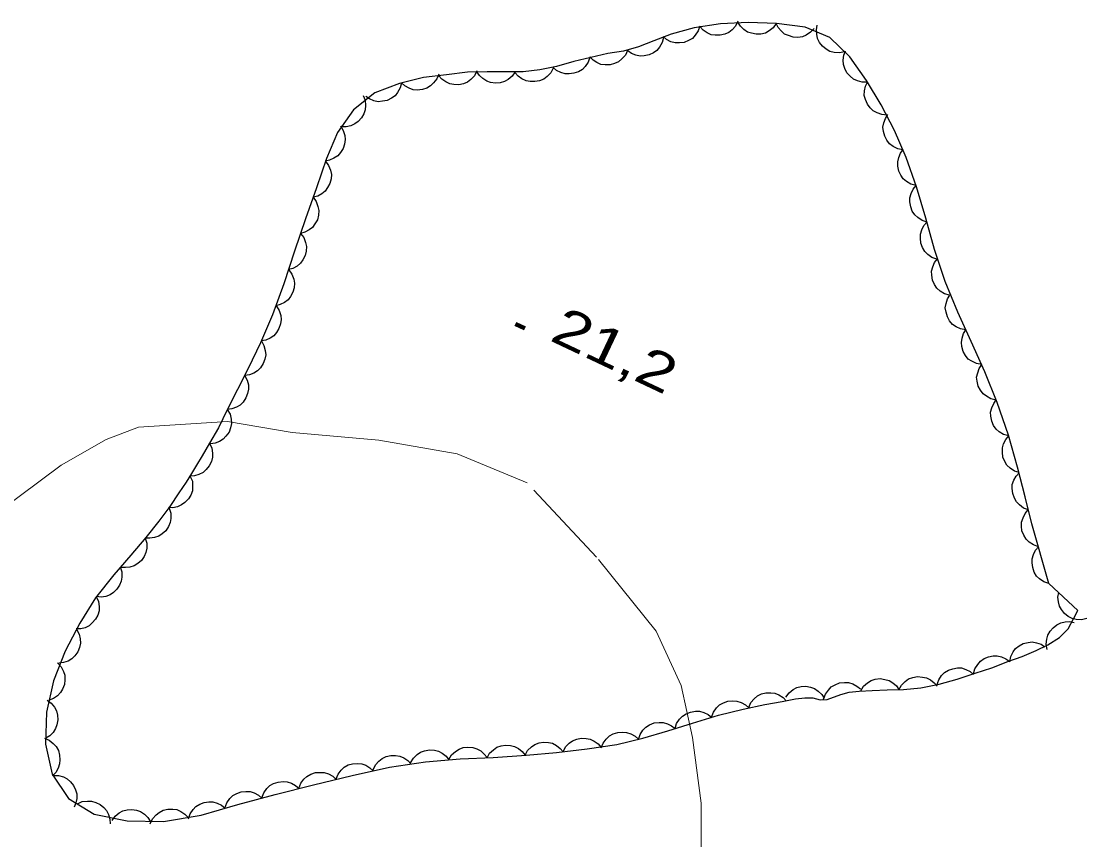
# Model space of a CAD drawing. Extents: x 356765 to 358572, y 5103174 to 5104650.
# Drawn here: x 358205.91 to 358247.73, y 5104016.88 to 5104049.01 of the extents above; entities that cross this region are included whole.
import ezdxf

# ---------------------------------------------------------------- set-up
doc = ezdxf.new("R2010")
doc.units = 0
doc.header["$LTSCALE"] = 0.6
doc.linetypes.add('DOT_DASHED', pattern=[7.7, 5, -1.2, 0.3, -1.2])
doc.linetypes.add('LONG_DASHED', pattern=[7.5, 6, -1.5])
for name, color, linetype, lineweight in [('2', 7, 'Continuous', 13), ('3', 7, 'Continuous', 140), ('44', 7, 'Continuous', 25)]:
    doc.layers.add(name, color=color, linetype=linetype, lineweight=lineweight)

msp = doc.modelspace()

# ---------------------------------------------------------------- linework, layer by layer
at = {"layer": '2', "linetype": 'LONG_DASHED'}
msp.add_lwpolyline([(358231.97, 5103985.83), (358232.45, 5103989.14), (358232.72, 5103991.38), (358233.14, 5103996.71), (358232.21, 5104004.59), (358231.9, 5104006.16), (358231.9, 5104007.55), (358232.21, 5104009.17), (358232.45, 5104012.42), (358232.6, 5104015.51), (358232.59, 5104018.31), (358232.25, 5104020.89), (358231.81, 5104022.93), (358230.83, 5104025.07), (358228.49, 5104027.97), (358225.76, 5104030.89), (358223.02, 5104032.03), (358219.94, 5104032.56), (358216.54, 5104032.87), (358214, 5104033.3), (358210.5, 5104033.07), (358209.23, 5104032.59), (358207.47, 5104031.58), (358204.73, 5104029.54)], dxfattribs=at)
at = {"layer": '3'}
msp.add_line((358225.3, 5104037.13), (358225.67, 5104036.96), dxfattribs=at)
at = {"layer": '44', "linetype": 'DOT_DASHED'}
for points in [[(358246.25, 5104026.94), (358245.58, 5104029.28), (358245.32, 5104030.34), (358245.02, 5104031.51), (358244.66, 5104032.76), (358244.22, 5104034.04), (358243.73, 5104035.25), (358243.2, 5104036.44), (358242.67, 5104037.59), (358242.17, 5104038.79), (358241.75, 5104040.05), (358241.42, 5104041.28), (358241.05, 5104042.51), (358240.64, 5104043.66), (358240.19, 5104044.72), (358239.66, 5104045.73), (358239.09, 5104046.68), (358238.43, 5104047.61), (358237.65, 5104048.37), (358236.68, 5104048.78), (358235.55, 5104048.93), (358234.44, 5104048.96), (358233.35, 5104048.91), (358232.32, 5104048.76), (358231.42, 5104048.5), (358230.74, 5104048.24), (358230.13, 5104048.01), (358229.54, 5104047.84), (358228.93, 5104047.74), (358228.27, 5104047.59), (358227.6, 5104047.43), (358226.92, 5104047.24), (358226.26, 5104047.11), (358225.61, 5104047.03), (358224.92, 5104047.03), (358224.19, 5104047.03), (358223.42, 5104047.01), (358222.6, 5104046.91), (358221.7, 5104046.8), (358220.75, 5104046.57), (358219.79, 5104046.2), (358218.94, 5104045.54), (358218.32, 5104044.65), (358217.88, 5104043.62), (358217.49, 5104042.47), (358217.06, 5104041.25), (358216.63, 5104039.98), (358216.21, 5104038.7), (358215.77, 5104037.49), (358215.29, 5104036.38), (358214.81, 5104035.38), (358214.39, 5104034.55), (358213.99, 5104033.76), (358213.64, 5104033.05), (358213.29, 5104032.44), (358213, 5104031.95), (358212.78, 5104031.58), (358212.59, 5104031.25), (358212.38, 5104030.91), (358212.09, 5104030.5), (358211.73, 5104029.96), (358211.3, 5104029.38), (358210.79, 5104028.74), (358210.21, 5104028.05), (358209.54, 5104027.28), (358208.82, 5104026.37), (358208.2, 5104025.38), (358207.63, 5104024.28), (358207.17, 5104023.12), (358206.9, 5104021.88), (358206.86, 5104020.63), (358207.12, 5104019.45), (358207.76, 5104018.49), (358208.76, 5104017.88), (358210.06, 5104017.62), (358211.49, 5104017.59), (358212.97, 5104017.84), (358214.41, 5104018.26), (358215.87, 5104018.65), (358217.38, 5104019.03), (358218.9, 5104019.4), (358220.36, 5104019.72), (358221.77, 5104019.94), (358223.14, 5104020.05), (358224.43, 5104020.11), (358225.72, 5104020.2), (358226.92, 5104020.3), (358228.12, 5104020.44), (358229.28, 5104020.62), (358230.3, 5104020.86), (358231.28, 5104021.15), (358232.26, 5104021.45), (358233.28, 5104021.76), (358234.24, 5104022), (358235.09, 5104022.18), (358235.78, 5104022.3), (358236.3, 5104022.41), (358236.66, 5104022.45), (358236.98, 5104022.44), (358237.27, 5104022.37), (358237.54, 5104022.38)], [(358237.54, 5104022.38), (358238.08, 5104022.58), (358238.4, 5104022.67), (358238.8, 5104022.71), (358239.31, 5104022.74), (358239.9, 5104022.76), (358240.54, 5104022.78), (358241.22, 5104022.84), (358241.94, 5104022.98), (358242.65, 5104023.18), (358243.35, 5104023.41), (358244, 5104023.63), (358244.63, 5104023.87), (358245.2, 5104024.07), (358245.74, 5104024.3), (358246.21, 5104024.53), (358246.66, 5104024.82), (358247, 5104025.16), (358247.23, 5104025.57), (358247.38, 5104025.88), (358246.25, 5104026.94)]]:
    msp.add_lwpolyline(points, dxfattribs=at)
at = {"layer": '44'}
for points in [[(358232.54, 5104048.82), (358232.48, 5104048.63), (358232.36, 5104048.46), (358232.25, 5104048.34), (358232.1, 5104048.25), (358231.93, 5104048.18), (358231.74, 5104048.16), (358231.58, 5104048.16), (358231.41, 5104048.21), (358231.24, 5104048.29), (358231.1, 5104048.41)], [(358234.04, 5104049.01), (358233.94, 5104048.82), (358233.81, 5104048.67), (358233.68, 5104048.57), (358233.52, 5104048.5), (358233.34, 5104048.46), (358233.15, 5104048.46), (358232.99, 5104048.48), (358232.83, 5104048.56), (358232.67, 5104048.66), (358232.55, 5104048.79)], [(358235.54, 5104048.93), (358235.42, 5104048.76), (358235.26, 5104048.64), (358235.12, 5104048.55), (358234.94, 5104048.51), (358234.76, 5104048.5), (358234.57, 5104048.54), (358234.42, 5104048.59), (358234.27, 5104048.69), (358234.14, 5104048.82), (358234.04, 5104048.97)], [(358237.03, 5104048.73), (358236.89, 5104048.58), (358236.72, 5104048.47), (358236.57, 5104048.4), (358236.39, 5104048.38), (358236.21, 5104048.39), (358236.02, 5104048.45), (358235.87, 5104048.51), (358235.74, 5104048.63), (358235.62, 5104048.77), (358235.54, 5104048.93)], [(358238.22, 5104047.81), (358238.02, 5104047.77), (358237.81, 5104047.79), (358237.65, 5104047.83), (358237.5, 5104047.91), (358237.36, 5104048.03), (358237.24, 5104048.18), (358237.16, 5104048.33), (358237.13, 5104048.5), (358237.12, 5104048.68), (358237.15, 5104048.86)], [(358231.11, 5104048.38), (358231.06, 5104048.18), (358230.96, 5104048), (358230.86, 5104047.87), (358230.72, 5104047.77), (358230.55, 5104047.69), (358230.36, 5104047.65), (358230.2, 5104047.64), (358230.03, 5104047.68), (358229.86, 5104047.75), (358229.71, 5104047.85)], [(358229.7, 5104047.87), (358229.62, 5104047.68), (358229.48, 5104047.53), (358229.35, 5104047.42), (358229.19, 5104047.35), (358229.02, 5104047.3), (358228.82, 5104047.3), (358228.66, 5104047.32), (358228.5, 5104047.39), (358228.35, 5104047.49), (358228.22, 5104047.62)], [(358239.13, 5104046.62), (358238.92, 5104046.62), (358238.73, 5104046.67), (358238.57, 5104046.74), (358238.44, 5104046.85), (358238.32, 5104046.99), (358238.24, 5104047.16), (358238.18, 5104047.32), (358238.17, 5104047.49), (358238.2, 5104047.68), (358238.26, 5104047.85)], [(358228.22, 5104047.6), (358228.16, 5104047.41), (358228.04, 5104047.24), (358227.93, 5104047.12), (358227.78, 5104047.03), (358227.6, 5104046.97), (358227.41, 5104046.95), (358227.25, 5104046.95), (358227.08, 5104047), (358226.92, 5104047.08), (358226.78, 5104047.2)], [(358223.79, 5104047.06), (358223.69, 5104046.87), (358223.55, 5104046.72), (358223.42, 5104046.62), (358223.26, 5104046.56), (358223.08, 5104046.52), (358222.89, 5104046.53), (358222.73, 5104046.55), (358222.57, 5104046.63), (358222.42, 5104046.74), (358222.3, 5104046.87)], [(358225.29, 5104047.03), (358225.18, 5104046.86), (358225.02, 5104046.73), (358224.88, 5104046.64), (358224.71, 5104046.6), (358224.52, 5104046.58), (358224.33, 5104046.61), (358224.18, 5104046.66), (358224.03, 5104046.76), (358223.89, 5104046.88), (358223.79, 5104047.03)], [(358226.78, 5104047.17), (358226.69, 5104046.99), (358226.55, 5104046.84), (358226.42, 5104046.74), (358226.25, 5104046.67), (358226.07, 5104046.64), (358225.88, 5104046.64), (358225.72, 5104046.67), (358225.56, 5104046.75), (358225.41, 5104046.86), (358225.29, 5104046.99)], [(358220.83, 5104046.6), (358220.78, 5104046.4), (358220.68, 5104046.22), (358220.58, 5104046.09), (358220.44, 5104045.99), (358220.27, 5104045.9), (358220.08, 5104045.87), (358219.92, 5104045.85), (358219.75, 5104045.89), (358219.58, 5104045.96), (358219.43, 5104046.06)], [(358222.29, 5104046.94), (358222.22, 5104046.75), (358222.09, 5104046.59), (358221.97, 5104046.47), (358221.82, 5104046.38), (358221.65, 5104046.33), (358221.45, 5104046.31), (358221.29, 5104046.32), (358221.13, 5104046.38), (358220.96, 5104046.47), (358220.83, 5104046.59)], [(358239.9, 5104045.33), (358239.69, 5104045.35), (358239.5, 5104045.42), (358239.35, 5104045.49), (358239.23, 5104045.61), (358239.12, 5104045.76), (358239.05, 5104045.94), (358239, 5104046.1), (358239.01, 5104046.28), (358239.05, 5104046.46), (358239.13, 5104046.62)], [(358219.33, 5104046.1), (358219.41, 5104045.91), (358219.42, 5104045.71), (358219.41, 5104045.54), (358219.35, 5104045.38), (358219.26, 5104045.22), (358219.13, 5104045.08), (358219, 5104044.98), (358218.84, 5104044.91), (358218.66, 5104044.87), (358218.48, 5104044.87)], [(358240.51, 5104043.96), (358240.31, 5104044), (358240.13, 5104044.1), (358239.99, 5104044.2), (358239.88, 5104044.34), (358239.8, 5104044.5), (358239.75, 5104044.68), (358239.73, 5104044.85), (358239.76, 5104045.02), (358239.83, 5104045.19), (358239.92, 5104045.35)], [(358218.43, 5104044.9), (358218.54, 5104044.72), (358218.6, 5104044.53), (358218.62, 5104044.37), (358218.59, 5104044.19), (358218.54, 5104044.02), (358218.43, 5104043.86), (358218.33, 5104043.73), (358218.18, 5104043.63), (358218.01, 5104043.56), (358217.84, 5104043.52)], [(358241.03, 5104042.56), (358240.83, 5104042.61), (358240.66, 5104042.72), (358240.53, 5104042.82), (358240.43, 5104042.97), (358240.35, 5104043.13), (358240.32, 5104043.32), (358240.31, 5104043.49), (358240.35, 5104043.66), (358240.42, 5104043.83), (358240.53, 5104043.97)], [(358217.85, 5104043.52), (358217.97, 5104043.35), (358218.04, 5104043.16), (358218.08, 5104043), (358218.07, 5104042.82), (358218.02, 5104042.64), (358217.93, 5104042.48), (358217.84, 5104042.34), (358217.7, 5104042.23), (358217.54, 5104042.15), (358217.36, 5104042.1)], [(358241.47, 5104041.12), (358241.27, 5104041.19), (358241.1, 5104041.3), (358240.98, 5104041.41), (358240.88, 5104041.56), (358240.82, 5104041.73), (358240.79, 5104041.92), (358240.79, 5104042.08), (358240.84, 5104042.25), (358240.92, 5104042.42), (358241.04, 5104042.56)], [(358217.36, 5104042.1), (358217.48, 5104041.93), (358217.55, 5104041.74), (358217.59, 5104041.58), (358217.57, 5104041.4), (358217.53, 5104041.22), (358217.43, 5104041.06), (358217.34, 5104040.92), (358217.2, 5104040.82), (358217.03, 5104040.73), (358216.86, 5104040.68)], [(358241.85, 5104039.67), (358241.65, 5104039.74), (358241.49, 5104039.86), (358241.37, 5104039.97), (358241.28, 5104040.13), (358241.22, 5104040.3), (358241.2, 5104040.49), (358241.2, 5104040.65), (358241.26, 5104040.82), (358241.34, 5104040.99), (358241.46, 5104041.12)], [(358216.86, 5104040.68), (358216.99, 5104040.52), (358217.06, 5104040.33), (358217.1, 5104040.17), (358217.09, 5104039.99), (358217.05, 5104039.81), (358216.96, 5104039.64), (358216.87, 5104039.51), (358216.73, 5104039.4), (358216.57, 5104039.31), (358216.39, 5104039.26)], [(358242.35, 5104038.26), (358242.15, 5104038.31), (358241.98, 5104038.42), (358241.85, 5104038.53), (358241.75, 5104038.68), (358241.68, 5104038.85), (358241.65, 5104039.04), (358241.64, 5104039.2), (358241.69, 5104039.37), (358241.76, 5104039.54), (358241.87, 5104039.68)], [(358216.41, 5104039.25), (358216.53, 5104039.08), (358216.6, 5104038.89), (358216.63, 5104038.73), (358216.62, 5104038.55), (358216.57, 5104038.38), (358216.47, 5104038.21), (358216.38, 5104038.08), (358216.24, 5104037.97), (358216.07, 5104037.89), (358215.9, 5104037.84)], [(358242.99, 5104036.9), (358242.78, 5104036.93), (358242.6, 5104037.02), (358242.46, 5104037.11), (358242.35, 5104037.25), (358242.26, 5104037.41), (358242.21, 5104037.59), (358242.18, 5104037.76), (358242.21, 5104037.93), (358242.27, 5104038.11), (358242.36, 5104038.26)], [(358215.92, 5104037.83), (358216.03, 5104037.66), (358216.09, 5104037.46), (358216.11, 5104037.3), (358216.08, 5104037.13), (358216.02, 5104036.95), (358215.92, 5104036.79), (358215.82, 5104036.66), (358215.67, 5104036.57), (358215.5, 5104036.49), (358215.32, 5104036.46)], [(358243.61, 5104035.53), (358243.4, 5104035.57), (358243.22, 5104035.66), (358243.08, 5104035.75), (358242.97, 5104035.89), (358242.88, 5104036.05), (358242.83, 5104036.24), (358242.81, 5104036.4), (358242.84, 5104036.57), (358242.9, 5104036.75), (358242.99, 5104036.9)], [(358215.33, 5104036.46), (358215.43, 5104036.28), (358215.48, 5104036.08), (358215.5, 5104035.91), (358215.46, 5104035.74), (358215.4, 5104035.57), (358215.29, 5104035.41), (358215.18, 5104035.29), (358215.03, 5104035.2), (358214.86, 5104035.13), (358214.68, 5104035.1)], [(358244.18, 5104034.14), (358243.97, 5104034.19), (358243.8, 5104034.29), (358243.66, 5104034.38), (358243.56, 5104034.53), (358243.47, 5104034.69), (358243.43, 5104034.88), (358243.41, 5104035.04), (358243.45, 5104035.21), (358243.51, 5104035.38), (358243.61, 5104035.53)], [(358214.67, 5104035.11), (358214.77, 5104034.92), (358214.82, 5104034.73), (358214.83, 5104034.56), (358214.79, 5104034.39), (358214.72, 5104034.22), (358214.61, 5104034.06), (358214.5, 5104033.94), (358214.35, 5104033.86), (358214.17, 5104033.79), (358213.99, 5104033.77)], [(358244.67, 5104032.73), (358244.47, 5104032.78), (358244.3, 5104032.89), (358244.17, 5104033), (358244.07, 5104033.14), (358244, 5104033.31), (358243.97, 5104033.5), (358243.96, 5104033.66), (358244, 5104033.83), (358244.08, 5104034), (358244.18, 5104034.15)], [(358213.99, 5104033.77), (358214.1, 5104033.59), (358214.14, 5104033.39), (358214.16, 5104033.22), (358214.12, 5104033.05), (358214.06, 5104032.88), (358213.94, 5104032.72), (358213.83, 5104032.6), (358213.68, 5104032.51), (358213.51, 5104032.45), (358213.33, 5104032.42)], [(358213.29, 5104032.44), (358213.38, 5104032.25), (358213.41, 5104032.05), (358213.41, 5104031.89), (358213.37, 5104031.72), (358213.28, 5104031.55), (358213.16, 5104031.41), (358213.04, 5104031.29), (358212.88, 5104031.22), (358212.71, 5104031.16), (358212.53, 5104031.15)], [(358245.08, 5104031.29), (358244.89, 5104031.35), (358244.72, 5104031.47), (358244.6, 5104031.58), (358244.51, 5104031.73), (358244.44, 5104031.9), (358244.42, 5104032.09), (358244.42, 5104032.26), (358244.47, 5104032.42), (358244.55, 5104032.59), (358244.67, 5104032.73)], [(358212.54, 5104031.14), (358212.62, 5104030.95), (358212.63, 5104030.74), (358212.62, 5104030.58), (358212.56, 5104030.41), (358212.47, 5104030.26), (358212.33, 5104030.12), (358212.2, 5104030.02), (358212.04, 5104029.95), (358211.86, 5104029.91), (358211.68, 5104029.92)], [(358245.45, 5104029.83), (358245.25, 5104029.9), (358245.09, 5104030.02), (358244.97, 5104030.14), (358244.89, 5104030.29), (358244.83, 5104030.47), (358244.81, 5104030.66), (358244.81, 5104030.82), (358244.87, 5104030.99), (358244.96, 5104031.15), (358245.08, 5104031.28)], [(358211.71, 5104029.89), (358211.77, 5104029.7), (358211.77, 5104029.49), (358211.75, 5104029.33), (358211.68, 5104029.17), (358211.58, 5104029.01), (358211.44, 5104028.89), (358211.31, 5104028.79), (358211.14, 5104028.74), (358210.95, 5104028.71), (358210.78, 5104028.72)], [(358245.84, 5104028.38), (358245.64, 5104028.45), (358245.47, 5104028.56), (358245.35, 5104028.68), (358245.26, 5104028.83), (358245.19, 5104029), (358245.17, 5104029.19), (358245.17, 5104029.35), (358245.23, 5104029.52), (358245.31, 5104029.69), (358245.42, 5104029.82)], [(358210.77, 5104028.72), (358210.83, 5104028.52), (358210.83, 5104028.32), (358210.8, 5104028.15), (358210.73, 5104028), (358210.62, 5104027.84), (358210.48, 5104027.72), (358210.34, 5104027.63), (358210.17, 5104027.58), (358209.99, 5104027.56), (358209.81, 5104027.57)], [(358246.25, 5104026.94), (358246.05, 5104027), (358245.88, 5104027.12), (358245.76, 5104027.23), (358245.67, 5104027.38), (358245.61, 5104027.56), (358245.59, 5104027.75), (358245.59, 5104027.91), (358245.64, 5104028.08), (358245.72, 5104028.24), (358245.84, 5104028.38)], [(358209.79, 5104027.59), (358209.85, 5104027.39), (358209.85, 5104027.19), (358209.83, 5104027.03), (358209.76, 5104026.87), (358209.66, 5104026.71), (358209.52, 5104026.58), (358209.39, 5104026.49), (358209.22, 5104026.43), (358209.04, 5104026.4), (358208.86, 5104026.42)], [(358247.73, 5104025.56), (358247.52, 5104025.51), (358247.32, 5104025.52), (358247.16, 5104025.56), (358247, 5104025.64), (358246.86, 5104025.76), (358246.74, 5104025.91), (358246.66, 5104026.05), (358246.62, 5104026.22), (358246.6, 5104026.4), (358246.63, 5104026.58)], [(358208.85, 5104026.42), (358208.94, 5104026.23), (358208.96, 5104026.03), (358208.96, 5104025.86), (358208.91, 5104025.69), (358208.82, 5104025.53), (358208.69, 5104025.39), (358208.57, 5104025.28), (358208.41, 5104025.2), (358208.24, 5104025.16), (358208.06, 5104025.15)], [(358246.18, 5104024.34), (358246.14, 5104024.55), (358246.16, 5104024.75), (358246.2, 5104024.91), (358246.29, 5104025.06), (358246.41, 5104025.2), (358246.56, 5104025.31), (358246.71, 5104025.39), (358246.88, 5104025.43), (358247.06, 5104025.44), (358247.24, 5104025.4)], [(358208.07, 5104025.14), (358208.17, 5104024.95), (358208.22, 5104024.76), (358208.23, 5104024.59), (358208.19, 5104024.42), (358208.12, 5104024.25), (358208, 5104024.09), (358207.89, 5104023.98), (358207.74, 5104023.89), (358207.56, 5104023.83), (358207.38, 5104023.81)], [(358244.71, 5104023.86), (358244.75, 5104024.07), (358244.85, 5104024.25), (358244.94, 5104024.38), (358245.08, 5104024.49), (358245.24, 5104024.58), (358245.43, 5104024.62), (358245.59, 5104024.64), (358245.76, 5104024.61), (358245.94, 5104024.55), (358246.09, 5104024.45)], [(358243.29, 5104023.39), (358243.34, 5104023.59), (358243.45, 5104023.76), (358243.56, 5104023.89), (358243.7, 5104023.99), (358243.87, 5104024.06), (358244.06, 5104024.09), (358244.22, 5104024.1), (358244.39, 5104024.05), (358244.56, 5104023.98), (358244.71, 5104023.87)], [(358207.32, 5104023.82), (358207.47, 5104023.67), (358207.56, 5104023.48), (358207.61, 5104023.33), (358207.62, 5104023.15), (358207.6, 5104022.97), (358207.52, 5104022.79), (358207.45, 5104022.65), (358207.32, 5104022.53), (358207.17, 5104022.42), (358207, 5104022.35)], [(358241.85, 5104022.95), (358241.92, 5104023.15), (358242.03, 5104023.32), (358242.15, 5104023.44), (358242.3, 5104023.53), (358242.47, 5104023.59), (358242.66, 5104023.62), (358242.82, 5104023.62), (358242.99, 5104023.56), (358243.16, 5104023.48), (358243.29, 5104023.36)], [(358238.86, 5104022.72), (358238.97, 5104022.9), (358239.13, 5104023.04), (358239.27, 5104023.13), (358239.43, 5104023.18), (358239.62, 5104023.2), (358239.81, 5104023.17), (358239.97, 5104023.13), (358240.12, 5104023.04), (358240.26, 5104022.92), (358240.36, 5104022.78)], [(358240.36, 5104022.76), (358240.46, 5104022.95), (358240.61, 5104023.09), (358240.74, 5104023.19), (358240.91, 5104023.25), (358241.09, 5104023.28), (358241.28, 5104023.26), (358241.44, 5104023.23), (358241.6, 5104023.15), (358241.74, 5104023.04), (358241.86, 5104022.9)], [(358235.92, 5104022.47), (358236.05, 5104022.64), (358236.21, 5104022.77), (358236.35, 5104022.85), (358236.52, 5104022.89), (358236.71, 5104022.9), (358236.89, 5104022.86), (358237.05, 5104022.81), (358237.19, 5104022.71), (358237.33, 5104022.58), (358237.42, 5104022.43)], [(358237.4, 5104022.39), (358237.47, 5104022.59), (358237.59, 5104022.75), (358237.7, 5104022.88), (358237.85, 5104022.96), (358238.02, 5104023.03), (358238.22, 5104023.05), (358238.38, 5104023.05), (358238.55, 5104023), (358238.71, 5104022.91), (358238.85, 5104022.8)], [(358206.92, 5104022.36), (358207.08, 5104022.24), (358207.21, 5104022.08), (358207.29, 5104021.93), (358207.33, 5104021.76), (358207.34, 5104021.58), (358207.3, 5104021.39), (358207.25, 5104021.24), (358207.15, 5104021.09), (358207.02, 5104020.96), (358206.87, 5104020.86)], [(358233, 5104021.69), (358233.08, 5104021.89), (358233.2, 5104022.05), (358233.31, 5104022.17), (358233.47, 5104022.25), (358233.64, 5104022.31), (358233.83, 5104022.33), (358234, 5104022.32), (358234.16, 5104022.26), (358234.33, 5104022.17), (358234.46, 5104022.05)], [(358234.46, 5104022.07), (358234.54, 5104022.26), (358234.68, 5104022.41), (358234.8, 5104022.52), (358234.96, 5104022.6), (358235.14, 5104022.64), (358235.33, 5104022.64), (358235.49, 5104022.63), (358235.65, 5104022.56), (358235.81, 5104022.46), (358235.93, 5104022.33)], [(358231.57, 5104021.24), (358231.63, 5104021.44), (358231.75, 5104021.61), (358231.86, 5104021.73), (358232.01, 5104021.82), (358232.18, 5104021.89), (358232.37, 5104021.92), (358232.53, 5104021.92), (358232.7, 5104021.87), (358232.87, 5104021.79), (358233.01, 5104021.68)], [(358230.14, 5104020.81), (358230.2, 5104021.01), (358230.31, 5104021.18), (358230.42, 5104021.3), (358230.57, 5104021.39), (358230.75, 5104021.46), (358230.94, 5104021.48), (358231.1, 5104021.48), (358231.27, 5104021.43), (358231.43, 5104021.35), (358231.57, 5104021.24)], [(358228.67, 5104020.48), (358228.75, 5104020.67), (358228.87, 5104020.83), (358228.99, 5104020.95), (358229.14, 5104021.03), (358229.32, 5104021.09), (358229.51, 5104021.1), (358229.67, 5104021.09), (358229.84, 5104021.03), (358230, 5104020.94), (358230.13, 5104020.82)], [(358206.81, 5104020.86), (358207, 5104020.78), (358207.16, 5104020.65), (358207.28, 5104020.54), (358207.36, 5104020.38), (358207.41, 5104020.2), (358207.42, 5104020.01), (358207.41, 5104019.85), (358207.35, 5104019.68), (358207.26, 5104019.52), (358207.13, 5104019.39)], [(358225.68, 5104020.2), (358225.78, 5104020.38), (358225.93, 5104020.52), (358226.07, 5104020.62), (358226.23, 5104020.68), (358226.41, 5104020.71), (358226.6, 5104020.69), (358226.76, 5104020.66), (358226.92, 5104020.58), (358227.06, 5104020.46), (358227.18, 5104020.32)], [(358227.18, 5104020.33), (358227.27, 5104020.52), (358227.41, 5104020.66), (358227.54, 5104020.76), (358227.71, 5104020.83), (358227.89, 5104020.86), (358228.08, 5104020.85), (358228.24, 5104020.83), (358228.4, 5104020.75), (358228.55, 5104020.64), (358228.67, 5104020.5)], [(358221.19, 5104019.89), (358221.3, 5104020.08), (358221.44, 5104020.22), (358221.58, 5104020.31), (358221.74, 5104020.37), (358221.93, 5104020.4), (358222.12, 5104020.39), (358222.28, 5104020.35), (358222.43, 5104020.27), (358222.58, 5104020.15), (358222.69, 5104020.01)], [(358222.69, 5104020.03), (358222.8, 5104020.21), (358222.95, 5104020.34), (358223.09, 5104020.43), (358223.25, 5104020.49), (358223.44, 5104020.51), (358223.63, 5104020.49), (358223.79, 5104020.45), (358223.94, 5104020.36), (358224.08, 5104020.24), (358224.19, 5104020.1)], [(358224.19, 5104020.09), (358224.29, 5104020.27), (358224.44, 5104020.41), (358224.57, 5104020.51), (358224.74, 5104020.56), (358224.92, 5104020.59), (358225.11, 5104020.57), (358225.27, 5104020.54), (358225.43, 5104020.46), (358225.57, 5104020.34), (358225.68, 5104020.2)], [(358218.26, 5104019.26), (358218.34, 5104019.45), (358218.46, 5104019.61), (358218.58, 5104019.73), (358218.74, 5104019.81), (358218.91, 5104019.86), (358219.11, 5104019.87), (358219.27, 5104019.86), (358219.43, 5104019.8), (358219.59, 5104019.7), (358219.72, 5104019.58)], [(358219.72, 5104019.62), (358219.81, 5104019.81), (358219.94, 5104019.96), (358220.07, 5104020.07), (358220.23, 5104020.14), (358220.41, 5104020.18), (358220.6, 5104020.18), (358220.76, 5104020.16), (358220.92, 5104020.09), (358221.08, 5104019.98), (358221.2, 5104019.85)], [(358207.15, 5104019.4), (358207.36, 5104019.4), (358207.56, 5104019.34), (358207.7, 5104019.27), (358207.84, 5104019.15), (358207.95, 5104019.01), (358208.03, 5104018.83), (358208.08, 5104018.68), (358208.08, 5104018.5), (358208.05, 5104018.32), (358207.98, 5104018.15)], [(358216.8, 5104018.89), (358216.88, 5104019.09), (358217, 5104019.25), (358217.12, 5104019.36), (358217.27, 5104019.45), (358217.45, 5104019.51), (358217.64, 5104019.52), (358217.8, 5104019.52), (358217.97, 5104019.46), (358218.13, 5104019.37), (358218.26, 5104019.24)], [(358215.35, 5104018.52), (358215.42, 5104018.72), (358215.54, 5104018.88), (358215.66, 5104019), (358215.81, 5104019.08), (358215.99, 5104019.14), (358216.18, 5104019.16), (358216.34, 5104019.15), (358216.51, 5104019.09), (358216.67, 5104019.01), (358216.81, 5104018.89)], [(358213.9, 5104018.12), (358213.97, 5104018.32), (358214.09, 5104018.49), (358214.21, 5104018.61), (358214.36, 5104018.69), (358214.53, 5104018.76), (358214.72, 5104018.77), (358214.89, 5104018.77), (358215.05, 5104018.72), (358215.22, 5104018.63), (358215.35, 5104018.51)], [(358208.11, 5104018.28), (358208.3, 5104018.37), (358208.5, 5104018.39), (358208.66, 5104018.39), (358208.83, 5104018.34), (358209, 5104018.26), (358209.14, 5104018.14), (358209.25, 5104018.02), (358209.33, 5104017.86), (358209.38, 5104017.68), (358209.39, 5104017.5)], [(358212.47, 5104017.69), (358212.53, 5104017.89), (358212.65, 5104018.06), (358212.76, 5104018.18), (358212.91, 5104018.27), (358213.08, 5104018.34), (358213.27, 5104018.36), (358213.43, 5104018.36), (358213.6, 5104018.31), (358213.77, 5104018.23), (358213.91, 5104018.11)], [(358209.47, 5104017.63), (358209.59, 5104017.8), (358209.75, 5104017.93), (358209.89, 5104018.01), (358210.06, 5104018.05), (358210.25, 5104018.06), (358210.43, 5104018.03), (358210.59, 5104017.98), (358210.74, 5104017.88), (358210.87, 5104017.75), (358210.97, 5104017.6)], [(358210.97, 5104017.5), (358211.06, 5104017.69), (358211.2, 5104017.85), (358211.32, 5104017.95), (358211.48, 5104018.03), (358211.66, 5104018.07), (358211.85, 5104018.07), (358212.01, 5104018.06), (358212.17, 5104017.98), (358212.33, 5104017.88), (358212.45, 5104017.75)]]:
    msp.add_lwpolyline(points, dxfattribs=at)

# ---------------------------------------------------------------- texts
at = {"layer": '3', "width": 1.3}
msp.add_text('21,2   ', height=1.5, rotation=334.72, dxfattribs=at).set_placement((358226.6, 5104036.5))

doc.saveas('drawing.dxf')
